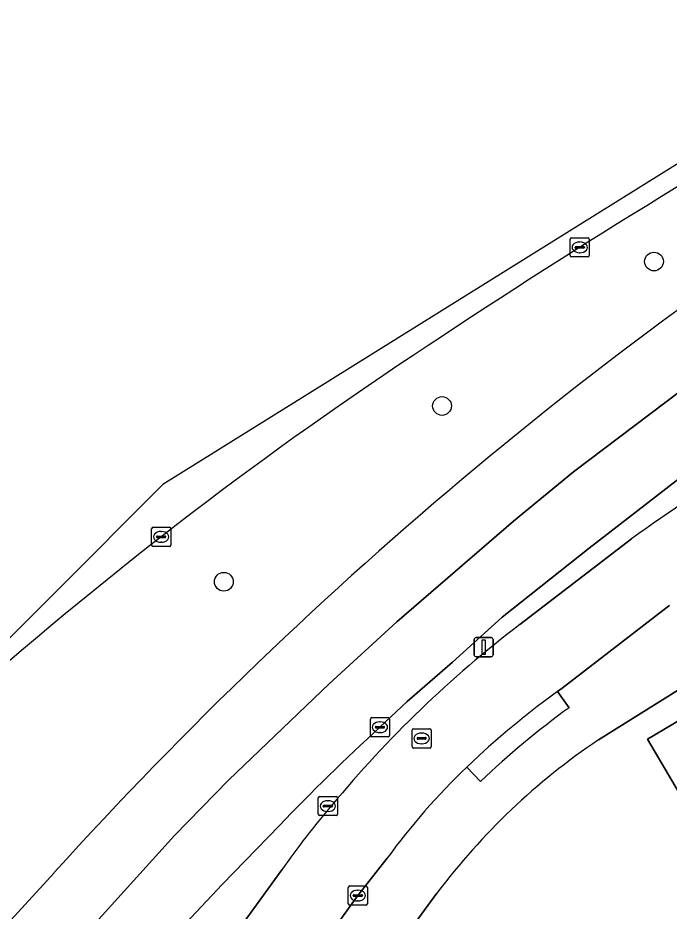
# Model space of a CAD drawing. Extents: x 160102 to 160934, y 382045 to 382923.
# Drawn here: x 160434.38 to 160468.36, y 382622.45 to 382669.08 of the extents above; entities that cross this region are included whole.
import ezdxf

# ---------------------------------------------------------------- set-up
doc = ezdxf.new("R2010")
doc.units = 0
for name, color, linetype in [('IMGEO_Berm_groen', 7, 'Continuous'), ('IMGEO_Boom', 7, 'Continuous'), ('IMGEO_Erf', 7, 'Continuous'), ('IMGEO_Kolk', 7, 'Continuous'), ('IMGEO_Lichtmast', 7, 'Continuous'), ('IMGEO_Pand', 7, 'Continuous'), ('IMGEO_Rijbaan_lokaal_gesloten', 7, 'Continuous'), ('IMGEO_Rijbaan_lokaal_open', 7, 'Continuous'), ('IMGEO_Rioolput', 7, 'Continuous'), ('IMGEO_Voetpad_open', 7, 'Continuous')]:
    doc.layers.add(name, color=color, linetype=linetype)

msp = doc.modelspace()

# ---------------------------------------------------------------- linework, layer by layer
at = {"layer": 'IMGEO_Berm_groen'}
for points in [[(160473.164, 382648.285), (160468.729, 382644.914), (160464.193, 382641.393), (160459.656, 382637.803), (160457.061, 382635.451), (160454.689, 382633.387), (160453.273, 382632.058)], [(160460.573, 382637.412), (160466.399, 382641.882)], [(160431.825, 382633.675), (160425.523, 382627.401), (160433.232, 382621.146), (160436.272, 382624.459)], [(160448.025, 382626.913), (160445.043, 382623.842), (160441.793, 382620.386), (160438.434, 382616.761), (160441.104, 382614.866), (160441.354, 382615.212), (160448.147, 382624.609)]]:
    msp.add_lwpolyline(points, dxfattribs=at)
for centre, radius, start, end in [((160655.439, 382352.804), 359.673, 119.11441, 123.71784), ((160597.122, 382479.023), 216.851, 121.75023, 137.88092), ((160573.198, 382473.405), 213.712, 123.32646, 131.41534), ((160505.57, 382588.727), 66.029, 119.90721, 126.38704), ((160496.336, 382590.417), 59.055, 127.27074, 140.50203), ((160524.486, 382554.17), 105.536, 132.4368, 136.42758), ((160483.744, 382599.647), 43.477, 139.334, 144.9608)]:
    msp.add_arc(centre, radius, start, end, dxfattribs=at)
at = {"layer": 'IMGEO_Boom'}
for centre in [(160467.569, 382656.365), (160456.51, 382648.823), (160445.125, 382639.646)]:
    msp.add_circle(centre, 0.489, dxfattribs=at)
at = {"layer": 'IMGEO_Erf'}
for points in [[(160456.245, 382623.385), (160447.829, 382611.851), (160448.003, 382608.946), (160448.669, 382606.931), (160450.051, 382605.319), (160464.977, 382593.454), (160480.277, 382612.822), (160480.01, 382613.255), (160500, 382625.753), (160510.687, 382632.435), (160516.443, 382636.034), (160525.477, 382626.898), (160525.649, 382629.493), (160523.304, 382629.625), (160523.064, 382629.868), (160517.339, 382635.67), (160520.062, 382635.513), (160520.278, 382639.267), (160522.746, 382639.124), (160522.53, 382635.371), (160529.569, 382634.966), (160529.557, 382634.76), (160538.699, 382634.22)], [(160469.27, 382634.268), (160464.675, 382631.392)], [(160469.766, 382627.114), (160467.23, 382631.423), (160469.96, 382633.039)]]:
    msp.add_lwpolyline(points, dxfattribs=at)
msp.add_arc((160483.943, 382602.665), 34.59, 123.8507, 143.2009, dxfattribs=at)
at = {"layer": 'IMGEO_Kolk'}
for p, q in [((160463.194, 382656.678), (160463.194, 382657.53)), ((160463.269, 382657.604), (160464.121, 382657.604)), ((160463.682, 382657.384), (160463.707, 382657.384)), ((160464.195, 382657.53), (160464.195, 382656.678)), ((160463.453, 382657.098), (160463.453, 382657.11)), ((160463.891, 382657.061), (160463.493, 382657.061)), ((160463.496, 382657.147), (160463.894, 382657.147)), ((160463.705, 382656.824), (160463.68, 382656.824)), ((160463.937, 382657.11), (160463.937, 382657.098)), ((160464.121, 382656.604), (160463.269, 382656.604)), ((160441.355, 382641.565), (160441.355, 382642.417)), ((160441.43, 382642.491), (160442.282, 382642.491)), ((160441.843, 382642.271), (160441.868, 382642.271)), ((160442.356, 382642.417), (160442.356, 382641.565)), ((160441.614, 382641.985), (160441.614, 382641.997)), ((160442.052, 382641.948), (160441.654, 382641.948)), ((160441.657, 382642.034), (160442.055, 382642.034)), ((160442.098, 382641.997), (160442.098, 382641.985)), ((160442.282, 382641.491), (160441.43, 382641.491)), ((160441.866, 382641.711), (160441.841, 382641.711)), ((160452.77, 382631.628), (160452.77, 382632.48)), ((160452.845, 382632.554), (160453.697, 382632.554)), ((160453.771, 382632.48), (160453.771, 382631.628)), ((160453.029, 382632.048), (160453.029, 382632.06)), ((160453.467, 382632.011), (160453.069, 382632.011)), ((160453.072, 382632.097), (160453.47, 382632.097)), ((160453.258, 382632.334), (160453.283, 382632.334)), ((160453.513, 382632.06), (160453.513, 382632.048)), ((160453.697, 382631.554), (160452.845, 382631.554)), ((160453.281, 382631.774), (160453.256, 382631.774)), ((160450.053, 382627.51), (160450.053, 382628.362)), ((160450.128, 382628.436), (160450.98, 382628.436)), ((160451.054, 382628.362), (160451.054, 382627.51)), ((160450.312, 382627.93), (160450.312, 382627.942)), ((160450.75, 382627.893), (160450.352, 382627.893)), ((160450.355, 382627.979), (160450.753, 382627.979)), ((160450.541, 382628.216), (160450.566, 382628.216)), ((160450.796, 382627.942), (160450.796, 382627.93)), ((160450.98, 382627.436), (160450.128, 382627.436)), ((160450.564, 382627.656), (160450.539, 382627.656)), ((160451.616, 382622.837), (160451.616, 382623.689)), ((160451.691, 382623.763), (160452.543, 382623.763)), ((160452.617, 382623.689), (160452.617, 382622.837)), ((160451.875, 382623.257), (160451.875, 382623.269)), ((160452.313, 382623.22), (160451.915, 382623.22)), ((160451.918, 382623.306), (160452.316, 382623.306)), ((160452.104, 382623.543), (160452.129, 382623.543)), ((160452.359, 382623.269), (160452.359, 382623.257)), ((160452.543, 382622.763), (160451.691, 382622.763)), ((160452.127, 382622.983), (160452.102, 382622.983))]:
    msp.add_line(p, q, dxfattribs=at)
for points in [[(160463.194, 382656.678), (160463.194, 382657.53)], [(160463.269, 382657.604), (160464.121, 382657.604)], [(160464.195, 382657.53), (160464.195, 382656.678)], [(160464.121, 382656.604), (160463.269, 382656.604)], [(160441.355, 382641.565), (160441.355, 382642.417)], [(160441.43, 382642.491), (160442.282, 382642.491)], [(160442.356, 382642.417), (160442.356, 382641.565)], [(160442.282, 382641.491), (160441.43, 382641.491)], [(160452.77, 382631.628), (160452.77, 382632.48)], [(160452.845, 382632.554), (160453.697, 382632.554)], [(160453.771, 382632.48), (160453.771, 382631.628)], [(160453.697, 382631.554), (160452.845, 382631.554)], [(160450.053, 382627.51), (160450.053, 382628.362)], [(160450.128, 382628.436), (160450.98, 382628.436)], [(160451.054, 382628.362), (160451.054, 382627.51)], [(160450.98, 382627.436), (160450.128, 382627.436)], [(160451.616, 382622.837), (160451.616, 382623.689)], [(160451.691, 382623.763), (160452.543, 382623.763)], [(160452.617, 382623.689), (160452.617, 382622.837)], [(160452.543, 382622.763), (160451.691, 382622.763)]]:
    msp.add_lwpolyline(points, dxfattribs=at)
for centre, radius, start, end in [((160463.271, 382657.528), 0.0765, 91.552, 178.448), ((160463.271, 382657.528), 0.0765, 91.552, 178.448), ((160464.119, 382657.528), 0.0765, 1.552, 88.448), ((160464.119, 382657.528), 0.0765, 1.552, 88.448), ((160463.493, 382657.107), 0.0403, 85.8775, 175.7526), ((160463.49, 382657.097), 0.0366, 178.938, 274.7102), ((160463.894, 382657.104), 0.043, 264.8664, 352.4533), ((160463.898, 382657.109), 0.0386, 1.7309, 96.639), ((160463.271, 382656.68), 0.0765, 181.552, 268.448), ((160463.271, 382656.68), 0.0765, 181.552, 268.448), ((160464.119, 382656.68), 0.0765, 271.552, 358.448), ((160464.119, 382656.68), 0.0765, 271.552, 358.448), ((160441.432, 382642.415), 0.0765, 91.552, 178.448), ((160441.432, 382642.415), 0.0765, 91.552, 178.448), ((160442.28, 382642.415), 0.0765, 1.552, 88.448), ((160442.28, 382642.415), 0.0765, 1.552, 88.448), ((160441.654, 382641.994), 0.0403, 85.8775, 175.7526), ((160441.651, 382641.984), 0.0366, 178.938, 274.7102), ((160442.055, 382641.991), 0.043, 264.8664, 352.4533), ((160442.059, 382641.996), 0.0386, 1.7309, 96.639), ((160441.432, 382641.567), 0.0765, 181.552, 268.448), ((160441.432, 382641.567), 0.0765, 181.552, 268.448), ((160442.28, 382641.567), 0.0765, 271.552, 358.448), ((160442.28, 382641.567), 0.0765, 271.552, 358.448), ((160452.847, 382632.478), 0.0765, 91.552, 178.448), ((160452.847, 382632.478), 0.0765, 91.552, 178.448), ((160453.695, 382632.478), 0.0765, 1.552, 88.448), ((160453.695, 382632.478), 0.0765, 1.552, 88.448), ((160453.069, 382632.057), 0.0403, 85.8775, 175.7526), ((160453.066, 382632.047), 0.0366, 178.938, 274.7102), ((160453.47, 382632.054), 0.043, 264.8664, 352.4533), ((160453.474, 382632.059), 0.0386, 1.7309, 96.639), ((160452.847, 382631.63), 0.0765, 181.552, 268.448), ((160452.847, 382631.63), 0.0765, 181.552, 268.448), ((160453.695, 382631.63), 0.0765, 271.552, 358.448), ((160453.695, 382631.63), 0.0765, 271.552, 358.448), ((160450.13, 382628.36), 0.0765, 91.552, 178.448), ((160450.13, 382628.36), 0.0765, 91.552, 178.448), ((160450.978, 382628.36), 0.0765, 1.552, 88.448), ((160450.978, 382628.36), 0.0765, 1.552, 88.448), ((160450.352, 382627.939), 0.0403, 85.8775, 175.7526), ((160450.349, 382627.929), 0.0366, 178.938, 274.7102), ((160450.753, 382627.936), 0.043, 264.8664, 352.4533), ((160450.757, 382627.941), 0.0386, 1.7309, 96.639), ((160450.13, 382627.512), 0.0765, 181.552, 268.448), ((160450.13, 382627.512), 0.0765, 181.552, 268.448), ((160450.978, 382627.512), 0.0765, 271.552, 358.448), ((160450.978, 382627.512), 0.0765, 271.552, 358.448), ((160451.693, 382623.687), 0.0765, 91.552, 178.448), ((160451.693, 382623.687), 0.0765, 91.552, 178.448), ((160452.541, 382623.687), 0.0765, 1.552, 88.448), ((160452.541, 382623.687), 0.0765, 1.552, 88.448), ((160451.915, 382623.266), 0.0403, 85.8775, 175.7526), ((160451.912, 382623.256), 0.0366, 178.938, 274.7102), ((160452.316, 382623.263), 0.043, 264.8664, 352.4533), ((160452.32, 382623.268), 0.0386, 1.7309, 96.639), ((160451.693, 382622.839), 0.0765, 181.552, 268.448), ((160451.693, 382622.839), 0.0765, 181.552, 268.448), ((160452.541, 382622.839), 0.0765, 271.552, 358.448), ((160452.541, 382622.839), 0.0765, 271.552, 358.448)]:
    msp.add_arc(centre, radius, start, end, dxfattribs=at)
for centre, major_axis, ratio, start_param, end_param in [((160463.681, 382657.104), (-0.387, 0.002), 0.722429, 4.712389, 7.853982), ((160463.706, 382657.104), (-0.39, 0.002), 0.717154, 1.570796, 4.712389), ((160441.842, 382641.991), (-0.387, 0.002), 0.722429, 4.712389, 7.853982), ((160441.867, 382641.991), (-0.39, 0.002), 0.717154, 1.570796, 4.712389), ((160453.257, 382632.054), (-0.387, 0.002), 0.722429, 4.712389, 7.853982), ((160453.282, 382632.054), (-0.39, 0.002), 0.717154, 1.570796, 4.712389), ((160450.54, 382627.936), (-0.387, 0.002), 0.722429, 4.712389, 7.853982), ((160450.565, 382627.936), (-0.39, 0.002), 0.717154, 1.570796, 4.712389), ((160452.103, 382623.263), (-0.387, 0.002), 0.722429, 4.712389, 7.853982), ((160452.128, 382623.263), (-0.39, 0.002), 0.717154, 1.570796, 4.712389)]:
    msp.add_ellipse(centre, major_axis=major_axis, ratio=ratio, start_param=start_param, end_param=end_param, dxfattribs=at)
at = {"layer": 'IMGEO_Lichtmast'}
for p, q in [((160458.287, 382636.731), (160459.077, 382636.731)), ((160459.077, 382636.731), (160458.287, 382636.731)), ((160458.187, 382635.831), (160458.187, 382636.631)), ((160458.187, 382636.631), (160458.187, 382635.831)), ((160459.177, 382636.631), (160459.177, 382635.831)), ((160459.177, 382635.831), (160459.177, 382636.631)), ((160459.077, 382635.731), (160458.287, 382635.731)), ((160458.287, 382635.731), (160459.077, 382635.731))]:
    msp.add_line(p, q, dxfattribs=at)
msp.add_lwpolyline([(160458.607, 382636.606), (160458.757, 382636.606), (160458.757, 382635.856), (160458.607, 382635.856), (160458.607, 382636.606)], dxfattribs=at)
for centre, start, end in [((160458.287, 382636.631), 90, 180), ((160458.287, 382636.631), 90, 180), ((160459.077, 382636.631), 0, 90), ((160459.077, 382636.631), 360, 90), ((160458.287, 382635.831), 180, 270), ((160458.287, 382635.831), 180, 270), ((160459.077, 382635.831), 270, 0), ((160459.077, 382635.831), 270, 0)]:
    msp.add_arc(centre, 0.1, start, end, dxfattribs=at)
at = {"layer": 'IMGEO_Pand'}
msp.add_lwpolyline([(160474.061, 382637.109), (160469.27, 382634.268), (160469.96, 382633.039), (160467.23, 382631.423), (160469.766, 382627.114), (160470.743, 382625.454), (160473.536, 382627.098), (160473.882, 382626.519), (160478.723, 382629.396)], close=True, dxfattribs=at)
at = {"layer": 'IMGEO_Rijbaan_lokaal_gesloten'}
for points in [[(160480.438, 382667.032), (160493.08, 382674.223), (160495.895, 382675.755), (160504.575, 382680.884), (160517.652, 382689.261), (160520.994, 382691.353), (160520.291, 382693.593), (160449.46, 382649.412), (160441.937, 382644.719), (160425.058, 382627.793)], [(160485.875, 382657.016), (160487.76, 382658.143), (160522.93, 382680.002), (160526.281, 382682.085), (160524.598, 382685.152), (160521.226, 382683.078), (160517.886, 382681.055), (160503.477, 382672.156), (160486.426, 382661.475), (160482.364, 382658.869), (160479.058, 382656.635), (160473.015, 382652.551), (160469.77, 382650.215), (160463.375, 382645.381), (160460.241, 382642.817), (160454.145, 382637.554), (160450.613, 382634.314), (160445.366, 382629.28), (160442.543, 382626.393), (160435.829, 382618.957), (160438.434, 382616.761), (160441.793, 382620.386), (160445.043, 382623.842), (160448.025, 382626.913)], [(160436.272, 382624.459), (160433.232, 382621.146), (160435.829, 382618.957), (160442.543, 382626.393), (160445.366, 382629.28), (160450.613, 382634.314), (160454.145, 382637.554), (160460.241, 382642.817), (160463.375, 382645.381), (160469.77, 382650.215), (160473.015, 382652.551), (160479.058, 382656.635), (160482.364, 382658.869), (160486.426, 382661.475), (160503.477, 382672.156), (160517.886, 382681.055)], [(160459.656, 382637.803), (160464.193, 382641.393), (160468.729, 382644.914), (160473.164, 382648.285)], [(160453.273, 382632.058), (160454.689, 382633.387), (160457.061, 382635.451), (160459.656, 382637.803)]]:
    msp.add_lwpolyline(points, dxfattribs=at)
for centre, radius, start, end in [((160655.439, 382352.804), 359.673, 119.11441, 123.71784), ((160597.122, 382479.023), 216.851, 121.75023, 137.88092), ((160573.198, 382473.405), 213.712, 123.32646, 131.41534), ((160524.486, 382554.17), 105.536, 132.4368, 136.42758)]:
    msp.add_arc(centre, radius, start, end, dxfattribs=at)
at = {"layer": 'IMGEO_Rijbaan_lokaal_open'}
for points in [[(160466.399, 382641.882), (160460.573, 382637.412)], [(160462.535, 382633.912), (160462.785, 382634.09), (160468.262, 382638.324), (160468.318, 382638.364), (160468.374, 382638.405)], [(160457.798, 382629.971), (160458.446, 382630.578)], [(160449.054, 382619.011), (160452.113, 382623.264), (160453.653, 382625.218)], [(160448.147, 382624.609), (160441.354, 382615.212), (160443.631, 382613.481)]]:
    msp.add_lwpolyline(points, dxfattribs=at)
for centre, radius, start, end in [((160505.57, 382588.727), 66.029, 119.90721, 126.38704), ((160496.336, 382590.417), 59.055, 127.27074, 140.50203), ((160487.962, 382598.553), 43.552, 125.7198, 132.6649), ((160482.377, 382604.352), 35.503, 133.8134, 144.0045), ((160483.744, 382599.647), 43.477, 139.334, 144.9608)]:
    msp.add_arc(centre, radius, start, end, dxfattribs=at)
at = {"layer": 'IMGEO_Rioolput'}
for p, q in [((160454.946, 382631.039), (160454.946, 382631.891)), ((160455.021, 382631.965), (160455.873, 382631.965)), ((160455.248, 382631.508), (160455.646, 382631.508)), ((160455.434, 382631.745), (160455.459, 382631.745)), ((160455.947, 382631.891), (160455.947, 382631.039)), ((160455.205, 382631.459), (160455.205, 382631.471)), ((160455.643, 382631.422), (160455.245, 382631.422)), ((160455.457, 382631.185), (160455.432, 382631.185)), ((160455.689, 382631.471), (160455.689, 382631.459)), ((160455.873, 382630.965), (160455.021, 382630.965))]:
    msp.add_line(p, q, dxfattribs=at)
for points in [[(160454.946, 382631.039), (160454.946, 382631.891)], [(160455.021, 382631.965), (160455.873, 382631.965)], [(160455.947, 382631.891), (160455.947, 382631.039)], [(160455.873, 382630.965), (160455.021, 382630.965)]]:
    msp.add_lwpolyline(points, dxfattribs=at)
for centre, radius, start, end in [((160455.023, 382631.889), 0.0765, 91.552, 178.448), ((160455.023, 382631.889), 0.0765, 91.552, 178.448), ((160455.245, 382631.468), 0.0403, 85.8775, 175.7526), ((160455.65, 382631.47), 0.0386, 1.7309, 96.639), ((160455.871, 382631.889), 0.0765, 1.552, 88.448), ((160455.871, 382631.889), 0.0765, 1.552, 88.448), ((160455.023, 382631.041), 0.0765, 181.552, 268.448), ((160455.023, 382631.041), 0.0765, 181.552, 268.448), ((160455.242, 382631.458), 0.0366, 178.938, 274.7102), ((160455.646, 382631.465), 0.043, 264.8664, 352.4533), ((160455.871, 382631.041), 0.0765, 271.552, 358.448), ((160455.871, 382631.041), 0.0765, 271.552, 358.448)]:
    msp.add_arc(centre, radius, start, end, dxfattribs=at)
for centre, major_axis, ratio, start_param, end_param in [((160455.433, 382631.465), (-0.387, 0.002), 0.722429, 4.712389, 7.853982), ((160455.458, 382631.465), (-0.39, 0.002), 0.717154, 1.570796, 4.712389)]:
    msp.add_ellipse(centre, major_axis=major_axis, ratio=ratio, start_param=start_param, end_param=end_param, dxfattribs=at)
at = {"layer": 'IMGEO_Voetpad_open'}
for points in [[(160464.675, 382631.392), (160469.27, 382634.268), (160474.061, 382637.109), (160478.711, 382639.868), (160483.355, 382642.622), (160488.006, 382645.38), (160492.65, 382648.134), (160497.472, 382650.994), (160499.009, 382651.916), (160500, 382652.505), (160503.822, 382654.776), (160508.464, 382657.534), (160513.105, 382660.291), (160517.742, 382663.046), (160522.391, 382665.808), (160527.217, 382668.675), (160528.454, 382669.022), (160529.514, 382669.32), (160530.575, 382669.618), (160535.624, 382671.952), (160540.521, 382674.216)], [(160468.374, 382638.405), (160468.318, 382638.364), (160468.262, 382638.324), (160462.785, 382634.09), (160462.535, 382633.912), (160463.142, 382633.068)], [(160463.142, 382633.068), (160462.535, 382633.912)], [(160458.446, 382630.578), (160457.798, 382629.971), (160458.518, 382629.22)], [(160458.518, 382629.22), (160457.798, 382629.971)], [(160453.653, 382625.218), (160452.113, 382623.264), (160449.054, 382619.011)], [(160440.177, 382600.621), (160445.702, 382608.935), (160447.829, 382611.851), (160456.245, 382623.385)]]:
    msp.add_lwpolyline(points, dxfattribs=at)
for centre, radius, start, end in [((160487.962, 382598.553), 43.552, 125.7198, 132.6649), ((160488.156, 382598.307), 42.826, 125.7391, 133.794), ((160488.156, 382598.307), 42.826, 125.7391, 133.794), ((160483.943, 382602.665), 34.59, 123.8507, 143.2009), ((160482.377, 382604.352), 35.503, 133.8134, 144.0045)]:
    msp.add_arc(centre, radius, start, end, dxfattribs=at)

doc.saveas('drawing.dxf')
